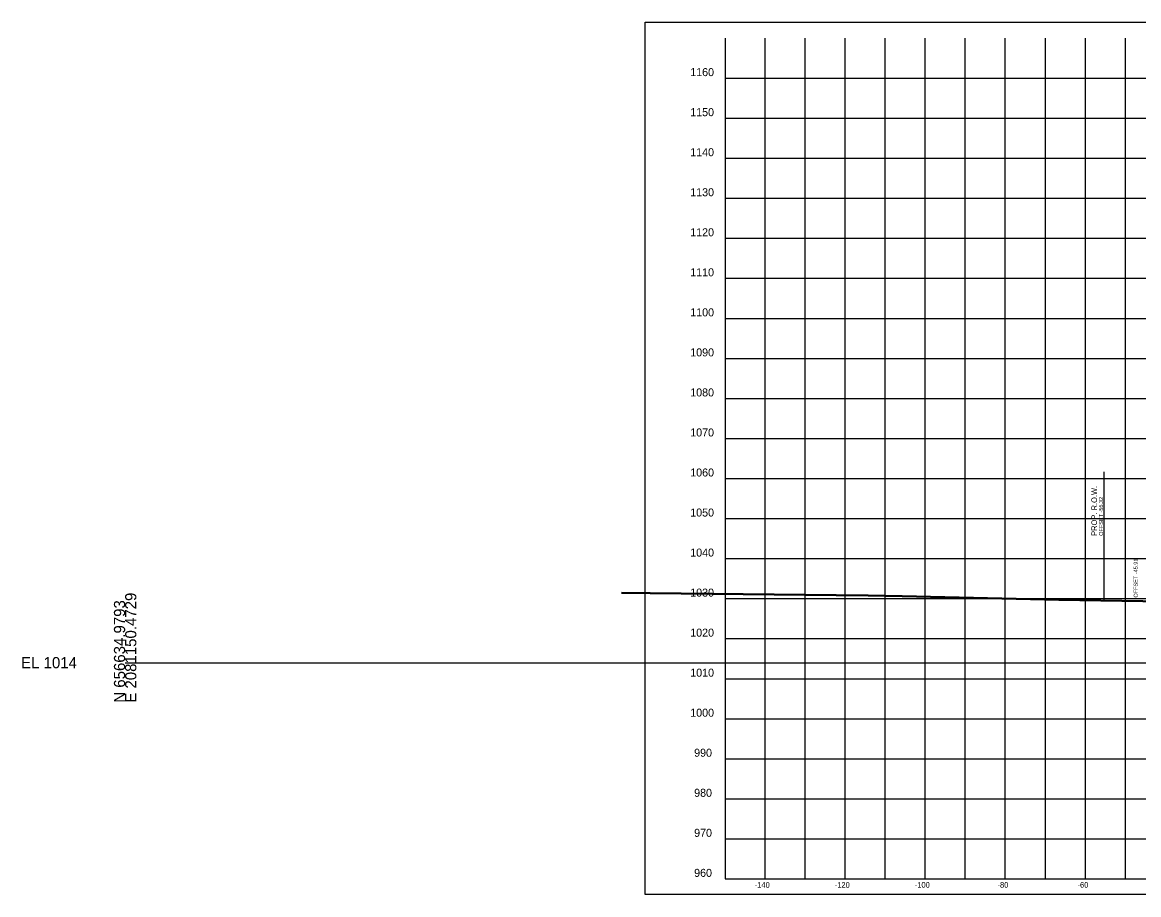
# Model space of a CAD drawing. Extents: x 1131015 to 1136271, y 133453 to 174329.
# Drawn here: x 1132014.8 to 1132293.8, y 167109.7 to 167327.6 of the extents above; entities that cross this region are included whole.
import ezdxf

# ---------------------------------------------------------------- set-up
doc = ezdxf.new("R2010")
doc.units = 0
for name, color, linetype in [('DESIGN - ROW - Right-of-Way and Easement Labels', 7, 'Continuous'), ('DESIGN - ROW - Right-of-Way Linework', 7, 'Continuous'), ('DESIGN - SHEET - Corner Text', 7, 'Continuous'), ('DESIGN - SHEET - Light Grid', 7, 'Continuous'), ('DESIGN - SHEET - Linework', 7, 'Continuous'), ('DESIGN - SHEET - Plot Shape', 7, 'Continuous'), ('DESIGN - TYPICAL - Slope Tie Text', 7, 'Continuous'), ('SURVEY - GROUND - Bottom of Topsoil Layer', 7, 'Continuous'), ('SURVEY - GROUND - Top of Ground', 7, 'Continuous')]:
    doc.layers.add(name, color=color, linetype=linetype)

msp = doc.modelspace()

# ---------------------------------------------------------------- linework, layer by layer
at = {"layer": 'DESIGN - ROW - Right-of-Way Linework'}
msp.add_line((1132285.13, 167183.34), (1132285.13, 167215.34), dxfattribs=at)
at = {"layer": 'DESIGN - SHEET - Light Grid'}
msp.add_line((1132040.46, 167167.66), (1132340.46, 167167.66), dxfattribs=at)
at = {"layer": 'DESIGN - SHEET - Linework'}
for p, q in [((1132200.46, 167113.66), (1132200.46, 167323.66)), ((1132210.46, 167113.66), (1132210.46, 167323.66)), ((1132220.46, 167113.66), (1132220.46, 167323.66)), ((1132230.46, 167113.66), (1132230.46, 167323.66)), ((1132240.46, 167113.66), (1132240.46, 167323.66)), ((1132250.46, 167113.66), (1132250.46, 167323.66)), ((1132260.46, 167113.66), (1132260.46, 167323.66)), ((1132270.46, 167113.66), (1132270.46, 167323.66)), ((1132280.46, 167113.66), (1132280.46, 167323.66)), ((1132290.46, 167113.66), (1132290.46, 167323.66)), ((1132190.46, 167313.66), (1132490.46, 167313.66)), ((1132190.46, 167303.66), (1132490.46, 167303.66)), ((1132190.46, 167293.66), (1132490.46, 167293.66)), ((1132190.46, 167283.66), (1132490.46, 167283.66)), ((1132190.46, 167273.66), (1132490.46, 167273.66)), ((1132190.46, 167263.66), (1132490.46, 167263.66)), ((1132190.46, 167253.66), (1132490.46, 167253.66)), ((1132190.46, 167243.66), (1132490.46, 167243.66)), ((1132190.46, 167233.66), (1132490.46, 167233.66)), ((1132190.46, 167223.66), (1132490.46, 167223.66)), ((1132190.46, 167213.66), (1132490.46, 167213.66)), ((1132190.46, 167203.66), (1132490.46, 167203.66)), ((1132190.46, 167193.66), (1132490.46, 167193.66)), ((1132190.46, 167183.66), (1132490.46, 167183.66)), ((1132190.46, 167173.66), (1132490.46, 167173.66)), ((1132190.46, 167163.66), (1132490.46, 167163.66)), ((1132190.46, 167153.66), (1132490.46, 167153.66)), ((1132190.46, 167143.66), (1132490.46, 167143.66)), ((1132190.46, 167133.66), (1132490.46, 167133.66)), ((1132190.46, 167123.66), (1132490.46, 167123.66))]:
    msp.add_line(p, q, dxfattribs=at)
msp.add_lwpolyline([(1132190.46, 167323.66), (1132190.46, 167113.66), (1132490.46, 167113.66), (1132490.46, 167323.66)], dxfattribs=at)
at = {"layer": 'DESIGN - SHEET - Plot Shape'}
msp.add_lwpolyline([(1132170.46, 167327.6), (1132510.46, 167327.6), (1132510.46, 167109.72), (1132170.46, 167109.72)], close=True, dxfattribs=at)
at = {"layer": 'SURVEY - GROUND - Bottom of Topsoil Layer'}
for p, q in [((1132164.53, 167184.98), (1132171.72, 167184.92)), ((1132171.72, 167184.92), (1132218.19, 167184.47)), ((1132218.19, 167184.47), (1132226.21, 167184.35)), ((1132226.21, 167184.35), (1132234.69, 167184.18)), ((1132234.69, 167184.18), (1132273.82, 167183.3)), ((1132273.82, 167183.3), (1132318, 167182.49))]:
    msp.add_line(p, q, dxfattribs=at)
at = {"layer": 'SURVEY - GROUND - Top of Ground'}
for p, q in [((1132164.53, 167185.23), (1132171.72, 167185.17)), ((1132171.72, 167185.17), (1132218.19, 167184.72)), ((1132218.19, 167184.72), (1132226.21, 167184.6)), ((1132226.21, 167184.6), (1132234.69, 167184.43)), ((1132234.69, 167184.43), (1132273.82, 167183.55)), ((1132273.82, 167183.55), (1132318, 167182.74))]:
    msp.add_line(p, q, dxfattribs=at)

# ---------------------------------------------------------------- texts
at = {"layer": 'DESIGN - ROW - Right-of-Way and Easement Labels'}
for s, height, p in [('PROP. R.O.W.', 1.4, (1132283.38, 167199.34)), ('OFFSET -55.32', 1, (1132284.88, 167199.34))]:
    msp.add_text(s, height=height, rotation=90, dxfattribs=at).set_placement(p)
at = {"layer": 'DESIGN - SHEET - Corner Text'}
for s, height, p in [('1160', 2, (1132181.7, 167314.16)), ('1150', 2, (1132181.7, 167304.16)), ('1140', 2, (1132181.7, 167294.16)), ('1130', 2, (1132181.7, 167284.16)), ('1120', 2, (1132181.7, 167274.16)), ('1110', 2, (1132181.7, 167264.16)), ('1100', 2, (1132181.7, 167254.16)), ('1090', 2, (1132181.7, 167244.16)), ('1080', 2, (1132181.7, 167234.16)), ('1070', 2, (1132181.7, 167224.16)), ('1060', 2, (1132181.7, 167214.16)), ('1050', 2, (1132181.7, 167204.16)), ('1040', 2, (1132181.7, 167194.16)), ('1030', 2, (1132181.7, 167184.16)), ('1020', 2, (1132181.7, 167174.16)), ('1010', 2, (1132181.7, 167164.16)), ('1000', 2, (1132181.7, 167154.16)), ('990', 2, (1132182.68, 167144.16)), ('980', 2, (1132182.68, 167134.16)), ('970', 2, (1132182.68, 167124.16)), ('960', 2, (1132182.68, 167114.16)), ('-140', 1.4, (1132197.83, 167111.46)), ('-120', 1.4, (1132217.83, 167111.46)), ('-100', 1.4, (1132237.83, 167111.46)), ('-80', 1.4, (1132258.51, 167111.46)), ('-60', 1.4, (1132278.51, 167111.46))]:
    msp.add_text(s, height=height, dxfattribs=at).set_placement(p)
at = {"layer": 'DESIGN - SHEET - Light Grid'}
for s, p in [('E 2081150.4729', (1132043.26, 167157.66)), ('N 656634.9793', (1132040.46, 167157.66))]:
    msp.add_text(s, height=2.8, rotation=90, dxfattribs=at).set_placement(p)
msp.add_text('EL 1014', height=2.8, dxfattribs=at).set_placement((1132014.46, 167166.26))
at = {"layer": 'DESIGN - TYPICAL - Slope Tie Text'}
msp.add_text('OFFSET -45.91', height=1, rotation=90, dxfattribs=at).set_placement((1132293.55, 167183.92))

doc.saveas('drawing.dxf')
